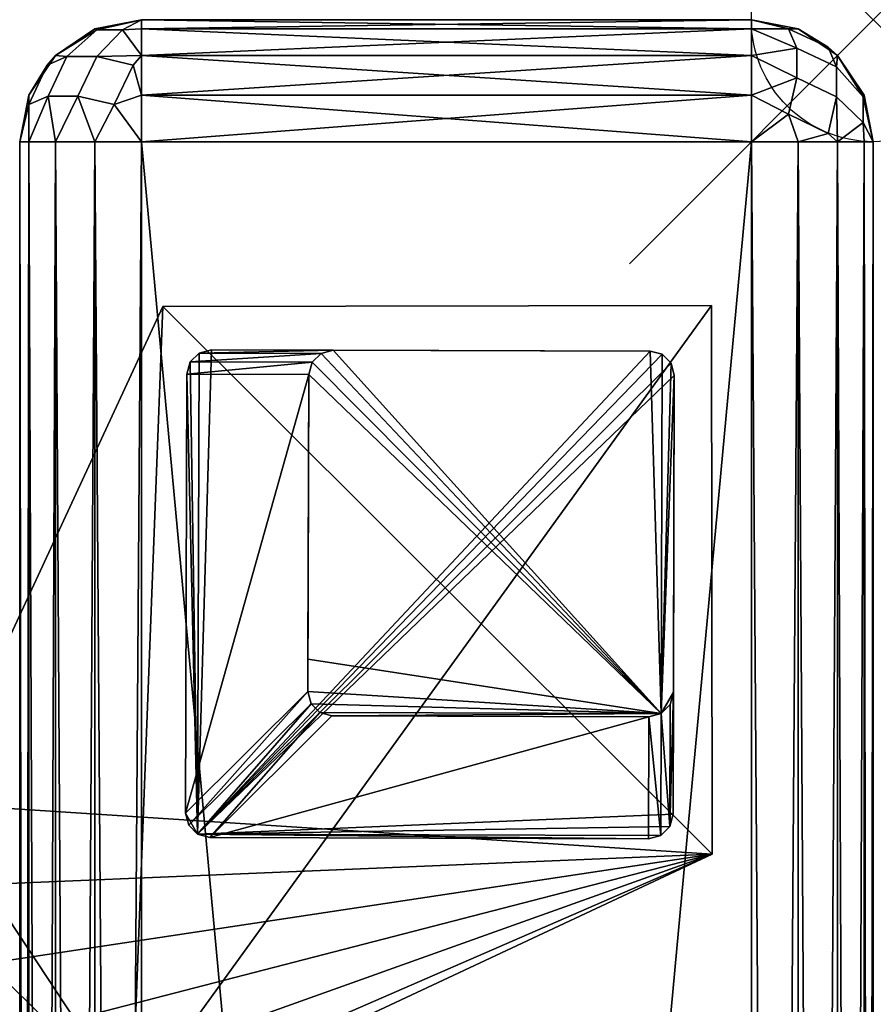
# Model space of a CAD drawing. Header units: inches. Extents: x 0 to 53, y -28.1 to 0.
# Tile 417 of 417: x 49.5 to 53, y -4 to 0. Entities that reach past the tile are written whole.
import ezdxf

# ---------------------------------------------------------------- set-up
doc = ezdxf.new("R2010")
doc.units = ezdxf.units.IN
doc.header["$LTSCALE"] = 0.03937
doc.header["$MEASUREMENT"] = 0
doc.header["$PDMODE"] = 35
doc.header["$PDSIZE"] = 1
for name, color, linetype in [('A-FURN-3-NODE', 7, 'Continuous'), ('A-FURN-3-ST-ARM', 165, 'Continuous'), ('A-FURN-3-ST-LG', 252, 'Continuous'), ('A-FURN-3-ST-LGHW', 32, 'Continuous')]:
    doc.layers.add(name, color=color, linetype=linetype)

msp = doc.modelspace()

# ---------------------------------------------------------------- linework, layer by layer
at = {"layer": 'A-FURN-3-NODE'}
msp.add_point((53, 0), dxfattribs=at)

# ---------------------------------------------------------------- meshes
at = {"layer": 'A-FURN-3-ST-ARM'}
mesh = msp.add_polyface(dxfattribs=at)
corners = [(52.5, -0.1464, 5.1464), (50, -0.3087, 5.0381), (50, -0.1464, 5.1464), (52.5, -0.0381, 5.3087), (50, -0.0381, 5.3087), (52.5, 0, 5.5), (50, 0, 5.5), (49.9212, -0.0419, 5.3158), (49.8158, -0.0419, 5.4212), (49.8087, -0.0381, 5.5), (49.6464, -0.1464, 5.5), (49.693, -0.1509, 5.3159), (49.6126, -0.1857, 5.4659), (49.617, -0.3131, 5.2386), (49.5374, -0.3475, 5.387), (49.9659, -0.1857, 5.1126), (49.8159, -0.1509, 5.193), (49.5381, -0.3087, 5.5), (49.7386, -0.3131, 5.117), (49.887, -0.3475, 5.0374), (49.9659, -0.1857, 20.8874), (50, -0.3087, 20.9619), (50, -0.1464, 20.8536), (49.8159, -0.1509, 20.807), (49.9212, -0.0419, 20.6842), (49.8158, -0.0419, 20.5788), (49.693, -0.1509, 20.6841), (49.6464, -0.1464, 20.5), (49.8087, -0.0381, 20.5), (50, 0, 20.5), (50, -0.0381, 20.6913), (49.6126, -0.1857, 20.5341), (49.5381, -0.3087, 20.5), (49.5374, -0.3475, 20.613), (49.617, -0.3131, 20.7614), (49.7386, -0.3131, 20.883), (49.887, -0.3475, 20.9626)]
mesh.append_faces([[corners[k] for k in face] for face in [(0, 1, 2), (3, 2, 4), (5, 4, 6), (4, 7, 6), (6, 7, 8), (6, 8, 9), (9, 8, 10), (10, 8, 11), (10, 11, 12), (12, 11, 13, 14), (1, 15, 2), (2, 15, 16), (2, 16, 7), (7, 16, 11, 8), (4, 2, 7), (12, 17, 10), (13, 11, 16, 18), (18, 16, 15, 19), (20, 21, 22), (20, 22, 23), (23, 22, 24), (23, 24, 25, 26), (26, 25, 27), (27, 25, 28), (28, 25, 29), (29, 25, 24), (29, 24, 30), (30, 24, 22), (26, 27, 31), (31, 27, 32), (26, 31, 33, 34), (26, 34, 35, 23), (23, 35, 36, 20), (29, 6, 28), (28, 6, 9), (28, 9, 27), (27, 9, 10), (27, 10, 32), (32, 10, 17)]])
mesh = msp.add_polyface(dxfattribs=at)
corners = [(52.5, -0.3087, 5.0381), (50, -0.3087, 5.0381), (52.5, -0.1464, 5.1464), (50, -0.1464, 5.1464), (52.5, -0.0381, 5.3087), (50, -0.0381, 5.3087), (52.5, 0, 5.5), (52.8536, -0.1464, 5.5), (52.9581, -0.3158, 5.4212), (52.8491, -0.193, 5.3159), (52.8143, -0.1126, 5.4659), (52.6869, -0.117, 5.2386), (52.6525, -0.0374, 5.387), (52.6869, -0.2386, 5.117), (52.6913, -0.0381, 5.5), (52.8491, -0.3159, 5.193), (52.8536, -0.1464, 20.5), (52.9619, -0.3087, 5.5), (52.6913, -0.0381, 20.5), (52.5, 0, 20.5), (50, 0, 5.5), (50, 0, 20.5), (50, -0.3087, 20.9619), (52.5, -0.3087, 20.9619), (50, -0.1464, 20.8536), (52.5, -0.1464, 20.8536), (50, -0.0381, 20.6913), (52.5, -0.0381, 20.6913), (52.6525, -0.0374, 20.613), (52.6869, -0.117, 20.7614), (52.6869, -0.2386, 20.883), (52.8491, -0.193, 20.6841), (52.9581, -0.3158, 20.5788), (52.8143, -0.1126, 20.5341), (52.8491, -0.3159, 20.807)]
mesh.append_faces([[corners[k] for k in face] for face in [(0, 1, 2), (2, 3, 4), (4, 5, 6), (7, 8, 9), (7, 9, 10), (10, 9, 11, 12), (12, 11, 4), (4, 11, 2), (2, 11, 13), (2, 13, 0), (4, 6, 12), (12, 6, 14), (12, 14, 10), (10, 14, 7), (11, 9, 15, 13), (16, 17, 7), (16, 7, 18), (18, 7, 14), (18, 14, 19), (19, 14, 6), (6, 20, 19), (19, 20, 21), (22, 23, 24), (24, 23, 25), (24, 25, 26), (26, 25, 27), (26, 27, 21), (21, 27, 19), (18, 19, 28), (28, 19, 27), (28, 27, 29), (29, 27, 25), (29, 25, 30), (30, 25, 23), (31, 32, 16), (31, 16, 33), (33, 16, 18), (33, 18, 28), (31, 33, 28, 29), (31, 29, 30, 34)]])
mesh = msp.add_polyface(dxfattribs=at)
corners = [(52.5, -0.3087, 5.0381), (50, -0.5, 5), (50, -0.3087, 5.0381), (49.5374, -0.3475, 5.387), (49.617, -0.3131, 5.2386), (49.5381, -0.5, 5.3087), (49.6464, -0.5, 5.1464), (49.7386, -0.3131, 5.117), (49.8087, -0.5, 5.0381), (49.887, -0.3475, 5.0374), (49.9659, -0.1857, 5.1126), (49.5, -0.5, 5.5), (49.5381, -0.3087, 5.5), (49.6126, -0.1857, 5.4659), (53, -0.5, 5.5), (52.9581, -0.4212, 5.3158), (52.9581, -0.3158, 5.4212), (52.9619, -0.3087, 5.5), (52.8536, -0.1464, 5.5), (52.6869, -0.2386, 5.117), (52.6525, -0.387, 5.0374), (52.5, -0.5, 5), (52.8536, -0.5, 5.1464), (52.8143, -0.4659, 5.1126), (52.8491, -0.3159, 5.193), (52.8491, -0.193, 5.3159), (53, -0.5, 20.5), (52.9619, -0.3087, 20.5), (52.8536, -0.1464, 20.5), (50, -0.5, 21), (52.5, -0.5, 21), (50, -0.3087, 20.9619), (52.5, -0.3087, 20.9619), (52.6869, -0.2386, 20.883), (52.6525, -0.387, 20.9626), (52.8143, -0.4659, 20.8874), (52.8536, -0.5, 20.8536), (52.8491, -0.3159, 20.807), (52.9581, -0.4212, 20.6842), (52.9581, -0.3158, 20.5788), (52.8491, -0.193, 20.6841), (49.5381, -0.3087, 20.5), (49.5, -0.5, 20.5), (49.5374, -0.3475, 20.613), (49.5381, -0.5, 20.6913), (49.617, -0.3131, 20.7614), (49.6464, -0.5, 20.8536), (49.7386, -0.3131, 20.883), (49.8087, -0.5, 20.9619), (49.887, -0.3475, 20.9626), (49.9659, -0.1857, 20.8874), (49.6126, -0.1857, 20.5341)]
mesh.append_faces([[corners[k] for k in face] for face in [(0, 1, 2), (3, 4, 5), (6, 4, 7), (8, 7, 9), (1, 9, 2), (2, 9, 10), (3, 11, 12), (3, 12, 13), (14, 15, 16), (14, 16, 17), (17, 16, 18), (0, 19, 20), (0, 20, 21), (22, 23, 24), (22, 24, 15), (15, 24, 25, 16), (19, 24, 23, 20), (26, 14, 27), (27, 14, 17), (27, 17, 28), (29, 30, 31), (31, 30, 32), (33, 32, 34), (34, 32, 30), (35, 36, 37), (37, 36, 38), (37, 38, 39, 40), (28, 39, 27), (27, 39, 26), (26, 39, 38), (37, 33, 34, 35), (41, 42, 43), (43, 44, 45), (45, 46, 47), (47, 48, 49), (49, 29, 31), (49, 31, 50), (51, 41, 43), (41, 12, 42), (42, 12, 11)]])
mesh = msp.add_polyface(dxfattribs=at)
corners = [(52.6913, -27.51, 5.0381), (52.5, -0.5, 5), (52.6913, -0.5, 5.0381), (52.8536, -27.51, 5.1464), (52.8536, -0.5, 5.1464), (52.9619, -27.51, 5.3087), (52.9619, -0.5, 5.3087), (53, -27.51, 5.5), (53, -0.5, 5.5), (50, -0.5, 5), (50, -27.51, 5), (49.8087, -0.5, 5.0381), (49.8087, -27.51, 5.0381), (49.6464, -0.5, 5.1464), (49.6464, -27.51, 5.1464), (49.5381, -0.5, 5.3087), (49.5381, -27.51, 5.3087), (49.5, -0.5, 5.5), (52.5, -0.3087, 5.0381), (49.617, -0.3131, 5.2386), (49.7386, -0.3131, 5.117), (49.887, -0.3475, 5.0374), (49.5374, -0.3475, 5.387), (52.9581, -0.4212, 5.3158), (52.6525, -0.387, 5.0374), (52.8143, -0.4659, 5.1126), (53, -27.51, 20.5), (53, -0.5, 20.5), (52.5, -0.5, 21), (52.5, -27.51, 21), (52.6913, -0.5, 20.9619), (52.6913, -27.51, 20.9619), (52.8536, -0.5, 20.8536), (52.8536, -27.51, 20.8536), (52.9619, -0.5, 20.6913), (52.9619, -27.51, 20.6913), (52.6525, -0.387, 20.9626), (52.8143, -0.4659, 20.8874), (52.9581, -0.4212, 20.6842), (49.8087, -27.51, 20.9619), (50, -0.5, 21), (49.8087, -0.5, 20.9619), (49.6464, -27.51, 20.8536), (49.6464, -0.5, 20.8536), (49.5381, -27.51, 20.6913), (49.5381, -0.5, 20.6913), (49.5, -27.51, 20.5), (49.5, -0.5, 20.5), (49.5374, -0.3475, 20.613), (49.617, -0.3131, 20.7614), (49.7386, -0.3131, 20.883), (49.887, -0.3475, 20.9626), (49.5, -27.51, 5.5)]
mesh.append_faces([[corners[k] for k in face] for face in [(0, 1, 2), (3, 2, 4), (5, 4, 6), (7, 6, 8), (9, 10, 11), (11, 12, 13), (13, 14, 15), (15, 16, 17), (1, 9, 18), (15, 19, 13), (13, 20, 11), (11, 21, 9), (15, 17, 22), (6, 23, 8), (1, 24, 2), (2, 24, 25), (2, 25, 4), (6, 4, 23), (26, 8, 27), (1, 10, 9), (28, 29, 30), (30, 31, 32), (32, 33, 34), (34, 35, 27), (36, 28, 30), (36, 30, 37), (37, 30, 32), (27, 38, 34), (34, 38, 32), (39, 40, 41), (42, 41, 43), (44, 43, 45), (46, 45, 47), (48, 47, 45), (49, 45, 43), (50, 43, 41), (51, 41, 40), (17, 52, 47), (40, 29, 28)]])
mesh = msp.add_polyface(dxfattribs=at)
corners = [(52.5, -27.51, 5), (52.5, -0.5, 5), (52.6913, -27.51, 5.0381), (52.6913, -0.5, 5.0381), (52.8536, -27.51, 5.1464), (52.8536, -0.5, 5.1464), (52.9619, -27.51, 5.3087), (52.9619, -0.5, 5.3087), (53, -27.51, 5.5), (49.8087, -0.5, 5.0381), (50, -27.51, 5), (49.8087, -27.51, 5.0381), (49.6464, -0.5, 5.1464), (49.6464, -27.51, 5.1464), (49.5381, -0.5, 5.3087), (49.5381, -27.51, 5.3087), (49.5, -0.5, 5.5), (49.5, -27.51, 5.5), (49.5374, -27.623, 5.3475), (49.6126, -27.5441, 5.1857), (49.8158, -27.5888, 5.0419), (52.6842, -27.5888, 5.0419), (52.8874, -27.5441, 5.1857), (52.9626, -27.623, 5.3475), (53, -0.5, 5.5), (53, -27.51, 20.5), (52.6913, -0.5, 20.9619), (52.5, -27.51, 21), (52.6913, -27.51, 20.9619), (52.8536, -0.5, 20.8536), (52.8536, -27.51, 20.8536), (52.9619, -0.5, 20.6913), (52.9619, -27.51, 20.6913), (53, -0.5, 20.5), (50, -27.51, 21), (50, -0.5, 21), (49.8087, -27.51, 20.9619), (49.8087, -0.5, 20.9619), (49.6464, -27.51, 20.8536), (49.6464, -0.5, 20.8536), (49.5381, -27.51, 20.6913), (49.5381, -0.5, 20.6913), (49.5, -27.51, 20.5), (52.9626, -27.623, 20.6525), (52.8874, -27.5441, 20.8143), (52.6842, -27.5888, 20.9581), (49.8158, -27.5888, 20.9581), (49.6126, -27.5441, 20.8143), (49.5374, -27.623, 20.6525), (49.5, -0.5, 20.5)]
mesh.append_faces([[corners[k] for k in face] for face in [(0, 1, 2), (2, 3, 4), (4, 5, 6), (6, 7, 8), (9, 10, 11), (12, 11, 13), (14, 13, 15), (16, 15, 17), (18, 17, 15), (18, 15, 19), (19, 15, 13), (10, 20, 11), (11, 20, 13), (4, 21, 2), (2, 21, 0), (22, 4, 6), (22, 6, 23), (23, 6, 8), (8, 24, 25), (0, 10, 1), (26, 27, 28), (29, 28, 30), (31, 30, 32), (33, 32, 25), (34, 35, 36), (36, 37, 38), (38, 39, 40), (40, 41, 42), (43, 25, 32), (43, 32, 44), (44, 32, 30), (27, 45, 28), (28, 45, 30), (38, 46, 36), (36, 46, 34), (47, 38, 40), (47, 40, 48), (48, 40, 42), (49, 17, 42), (34, 27, 35)]])
at = {"layer": 'A-FURN-3-ST-LG'}
mesh = msp.add_polyface(dxfattribs=at)
corners = [(50.2297, -3.338, 4.7963), (52.0788, -3.3564, 4.7963), (50.2795, -3.3514, 4.7963), (52.1288, -3.3431, 4.7963), (52.1655, -3.3064, 4.7963), (52.179, -3.2562, 4.7963), (52.184, -1.458, 4.7963), (52.1708, -1.408, 4.7963), (52.1343, -1.3713, 4.7963), (52.0844, -1.3578, 4.7963), (50.2861, -1.3528, 4.7963), (50.2358, -1.366, 4.7963), (50.199, -1.4025, 4.7963), (50.1854, -1.4524, 4.7963), (50.1804, -3.2518, 4.7963), (50.1935, -3.3016, 4.7963), (52.1343, -1.3713, 0), (52.0844, -1.3578, 0), (52.1708, -1.408, 0), (52.184, -1.458, 0), (50.7858, -1.3542, 0), (50.7355, -1.3674, 0), (50.6986, -1.4039, 0), (50.685, -1.4538, 0), (52.0802, -2.8567, 0), (52.1302, -2.8434, 0), (52.1669, -2.8067, 0), (52.1804, -2.7565, 0), (50.7805, -2.8531, 0), (50.7308, -2.8397, 0), (50.6946, -2.8033, 0), (50.6814, -2.7535, 0), (50.6818, -2.621, 0)]
mesh.append_faces([[corners[k] for k in face] for face in [(17, 9, 16), (9, 8, 16), (19, 18, 6), (18, 7, 6), (9, 17, 10), (17, 20, 10), (10, 20, 11), (20, 21, 11), (11, 21, 12), (21, 22, 12), (12, 22, 13), (22, 23, 13), (1, 24, 3), (24, 25, 3), (3, 25, 4), (25, 26, 4), (5, 4, 27), (4, 26, 27), (27, 19, 5), (19, 6, 5), (28, 24, 2), (24, 1, 2), (28, 2, 29), (2, 0, 29), (29, 0, 30), (0, 15, 30), (30, 15, 31), (15, 14, 31), (31, 14, 23), (14, 13, 23)]])
mesh.append_faces([[corners[k] for k in face] for face in [(31, 32, 25)]], dxfattribs={"vtx0": -1, "vtx1": -1})
mesh.append_faces([[corners[k] for k in face] for face in [(32, 31, 23), (32, 23, 25)]], dxfattribs={"vtx0": -1, "vtx2": -1})
mesh.append_faces([[corners[k] for k in face] for face in [(2, 1, 0), (16, 8, 18), (24, 28, 25), (23, 22, 25)]], dxfattribs={"vtx1": -1})
mesh.append_faces([[corners[k] for k in face] for face in [(1, 3, 0), (3, 4, 0), (4, 5, 0), (5, 6, 0), (6, 7, 0), (7, 8, 0), (8, 9, 0), (9, 10, 0), (10, 11, 0), (11, 12, 0), (12, 13, 0), (13, 14, 0), (28, 29, 25), (29, 30, 25), (22, 21, 25), (21, 20, 25), (20, 17, 25), (17, 16, 25), (16, 18, 25), (18, 19, 25), (19, 27, 25)]], dxfattribs={"vtx1": -1, "vtx2": -1})
mesh.append_faces([[corners[k] for k in face] for face in [(14, 15, 0), (8, 7, 18), (30, 31, 25), (27, 26, 25)]], dxfattribs={"vtx2": -1})
at = {"layer": 'A-FURN-3-ST-LGHW'}
mesh = msp.add_polyface(dxfattribs=at)
corners = [(52.3397, -3.4194, 5), (49.9617, -4.4543, 5), (50.3056, -4.3722, 5), (49.6133, -4.3935, 5), (49.3175, -4.1997, 5), (49.1227, -3.9046, 5), (49.0607, -3.5564, 5), (49.1416, -3.2121, 5), (50.0874, -1.1748, 5), (52.3359, -1.1709, 5), (50.3056, -4.3722, 4.7502), (49.9617, -4.4543, 4.7502), (49.6133, -4.3935, 4.7502), (49.3175, -4.1997, 4.7502), (49.1227, -3.9046, 4.7502), (49.0607, -3.5564, 4.7502), (49.1416, -3.2121, 4.7502), (52.3397, -3.4194, 4.7502), (52.3359, -1.1709, 4.7502), (50.0874, -1.1748, 4.7502)]
mesh.append_faces([[corners[k] for k in face] for face in [(1, 10, 2), (1, 11, 10), (3, 11, 1), (3, 12, 11), (4, 12, 3), (4, 13, 12), (5, 13, 4), (5, 14, 13), (6, 14, 5), (6, 15, 14), (16, 6, 7), (16, 15, 6), (19, 7, 8), (19, 16, 7), (0, 10, 17), (0, 2, 10)]])
mesh.append_faces([[corners[k] for k in face] for face in [(0, 1, 2), (11, 17, 10), (18, 8, 9), (17, 9, 0)]], dxfattribs={"vtx0": -1})
mesh.append_faces([[corners[k] for k in face] for face in [(0, 3, 1), (0, 4, 3), (0, 5, 4), (0, 6, 5), (0, 7, 6), (0, 8, 7), (11, 18, 17), (11, 19, 18), (11, 16, 19), (11, 15, 16), (11, 14, 15), (11, 13, 14)]], dxfattribs={"vtx0": -1, "vtx2": -1})
mesh.append_faces([[corners[k] for k in face] for face in [(0, 9, 8), (11, 12, 13), (18, 19, 8), (17, 18, 9)]], dxfattribs={"vtx2": -1})

doc.saveas('drawing.dxf')
